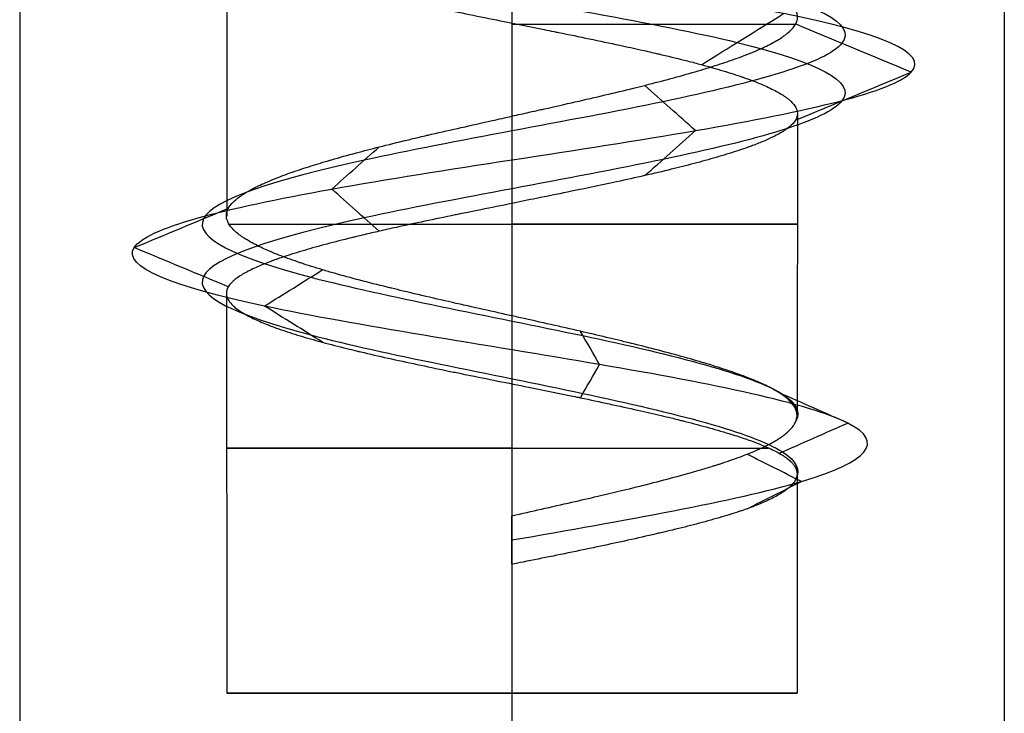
# Model space of a CAD drawing. Header units: millimetres. Extents: x -429 to 422, y -262 to 259.
# Tile 428 of 656: x -134 to -128, y 156 to 160. Entities that reach past the tile are written whole.
import ezdxf

# ---------------------------------------------------------------- set-up
doc = ezdxf.new("R2010")
doc.units = ezdxf.units.MM
doc.layers.add('Default', color=7, linetype='Continuous', true_color=0x000000)

msp = doc.modelspace()

# ---------------------------------------------------------------- linework, layer by layer
at = {"layer": 'Default', "color": 9, "true_color": 0xbebcba}
for p, q in [((-132.866, 160.6108, 776.8222), (-132.866, 158.8822, 776.8222)), ((-131.1274, 160.0601, 775.0836), (-131.1274, 158.2731, 775.0836)), ((-129.3883, 159.5113, 776.8222), (-129.3906, 157.6652, 776.8222)), ((-132.8678, 158.4094, 776.8222), (-132.866, 155.9745, 776.8222)), ((-131.1274, 157.8585, 775.0836), (-131.1274, 155.9745, 775.0836)), ((-129.3888, 157.3092, 776.8222), (-129.3888, 155.9745, 776.8222)), ((-131.1274, 156.9822, 778.7398), (-131.1274, 156.8339, 778.7398)), ((-131.1274, 156.908, 778.5608), (-131.1274, 156.908, 778.9188)), ((-131.1274, 156.7598, 778.5608), (-131.1274, 155.9745, 778.5608)), ((-132.866, 155.9745, 776.8222), (-129.3888, 155.9745, 776.8222)), ((-131.1274, 155.9745, 778.5608), (-131.1274, 155.9745, 775.0836))]:
    msp.add_line(p, q, dxfattribs=at)
at = {"layer": 'Default', "color": 9, "true_color": 0xbebcba, "extrusion": (0, -1, 0)}
for centre, start, end in [((-131.1274, 776.8222, -160.0516), 7.36927, 90), ((-131.1274, 776.8222, -158.8336), 187.18038, 0), ((-131.1274, 776.8222, -158.8336), 0, 90), ((-131.1274, 776.8222, -157.4672), 180, 334.09053), ((-131.1274, 776.8222, -157.4672), 90, 180)]:
    msp.add_arc(centre, 1.7386, start, end, dxfattribs=at)
at = {"layer": 'Default', "color": 9, "true_color": 0xbebcba, "extrusion": (0, 1, 0)}
for start, end in [(270, 0), (0, 90), (90, 270)]:
    msp.add_arc((131.1274, 776.8222, 155.9745), 1.7386, start, end, dxfattribs=at)
at = {"layer": 'Default'}
for points in [[(-134.1274, 195.0648, 776.8222), (-134.1274, 172.5648, 776.8222), (-134.1274, 150.0648, 776.8222)], [(-131.1274, 195.0648, 779.8222), (-131.1274, 172.5648, 779.8222), (-131.1274, 150.0648, 779.8222)], [(-131.1274, 195.0648, 773.8222), (-131.1274, 172.5648, 773.8222), (-131.1274, 150.0648, 773.8222)], [(-128.1274, 195.0648, 776.8222), (-128.1274, 172.5648, 776.8222), (-128.1274, 150.0648, 776.8222)]]:
    msp.add_open_spline(points, degree=2, dxfattribs=at)
at = {"layer": 'Default', "color": 9, "true_color": 0xbebcba}
for points, knots in [([(-131.1274, 161.7204, 779.0631), (-131.8494, 161.6015, 779.0485), (-133.2502, 161.3638, 778.2694), (-133.478, 161.0071, 775.9126), (-131.7013, 160.6505, 774.4222), (-129.5125, 160.2938, 775.0242), (-128.781, 159.9372, 777.124), (-130.0668, 159.5806, 778.8792), (-132.1939, 159.2239, 778.8183), (-133.3252, 158.8673, 777.0722), (-132.5474, 158.5106, 775.1938), (-130.6067, 158.154, 774.7782), (-129.4536, 157.8624, 775.8652), (-129.3689, 157.6898, 776.6985), (-129.3954, 157.6359, 776.9516)], [0, 0, 0, 0, 0.966644, 1.933288, 2.899932, 3.866576, 4.833219, 5.799863, 6.766507, 7.733151, 8.699795, 9.666439, 10.633083, 11.070576, 11.070576, 11.070576, 11.070576]), ([(-131.1274, 161.3683, 779.0631), (-131.8494, 161.2494, 779.0485), (-133.2502, 161.0117, 778.2694), (-133.478, 160.655, 775.9126), (-131.7013, 160.2984, 774.4222), (-129.5125, 159.9418, 775.0242), (-128.781, 159.5851, 777.124), (-130.0668, 159.2285, 778.8792), (-132.1939, 158.8718, 778.8183), (-133.3252, 158.5152, 777.0722), (-132.5474, 158.1586, 775.1938), (-130.6067, 157.8019, 774.7782), (-129.4488, 157.5091, 775.8697), (-129.3678, 157.3353, 776.7102), (-129.3972, 157.2802, 776.9687)], [0, 0, 0, 0, 0.966644, 1.933288, 2.899932, 3.866576, 4.833219, 5.799863, 6.766507, 7.733151, 8.699795, 9.666439, 10.633083, 11.080428, 11.080428, 11.080428, 11.080428]), ([(-132.8502, 160.5629, 776.5883), (-132.8423, 160.55, 776.5221), (-132.8303, 160.5367, 776.4572), (-132.8146, 160.5234, 776.3933), (-132.7999, 160.511, 776.3335), (-132.7819, 160.4986, 776.2746), (-132.7607, 160.4862, 776.217), (-132.7592, 160.4853, 776.2131), (-132.7578, 160.4845, 776.2092), (-132.7563, 160.4836, 776.2052), (-132.734, 160.4709, 776.1464), (-132.7083, 160.4582, 776.0888), (-132.6793, 160.4454, 776.0328), (-132.6706, 160.4416, 776.016), (-132.6616, 160.4378, 775.9994), (-132.6523, 160.4339, 775.9829), (-132.6462, 160.4314, 775.972), (-132.64, 160.4289, 775.9611), (-132.6336, 160.4264, 775.9504), (-132.6285, 160.4243, 775.9417), (-132.6233, 160.4223, 775.9331), (-132.6181, 160.4203, 775.9246), (-132.585, 160.4075, 775.8708), (-132.549, 160.3948, 775.8189), (-132.5103, 160.3821, 775.7691), (-132.4713, 160.3693, 775.7189), (-132.4296, 160.3565, 775.6707), (-132.3854, 160.3437, 775.6248), (-132.3416, 160.331, 775.5792), (-132.2953, 160.3183, 775.5359), (-132.2468, 160.3056, 775.4951), (-132.2272, 160.3005, 775.4786), (-132.2073, 160.2953, 775.4625), (-132.187, 160.2902, 775.4468), (-132.1798, 160.2884, 775.4412), (-132.1726, 160.2865, 775.4358), (-132.1654, 160.2847, 775.4303), (-132.1143, 160.2719, 775.392), (-132.0613, 160.2591, 775.3565), (-132.0067, 160.2463, 775.3239), (-131.9527, 160.2337, 775.2918), (-131.8972, 160.2211, 775.2626), (-131.8404, 160.2085, 775.2364), (-131.7928, 160.198, 775.2146), (-131.7443, 160.1874, 775.1949), (-131.6949, 160.1769, 775.1775), (-131.6702, 160.1716, 775.1688), (-131.6453, 160.1663, 775.1607), (-131.6203, 160.161, 775.1532), (-131.6053, 160.1579, 775.1488), (-131.5903, 160.1547, 775.1445), (-131.5752, 160.1516, 775.1405), (-131.5661, 160.1497, 775.138), (-131.5569, 160.1477, 775.1356), (-131.5477, 160.1458, 775.1334), (-131.5466, 160.1456, 775.1331), (-131.5455, 160.1454, 775.1328), (-131.5445, 160.1451, 775.1325), (-131.4848, 160.1327, 775.1178), (-131.4245, 160.1203, 775.1066), (-131.3638, 160.108, 775.0987), (-131.3011, 160.0952, 775.0906), (-131.238, 160.0824, 775.086), (-131.1748, 160.0697, 775.0849), (-131.1205, 160.0588, 775.0839), (-131.0662, 160.0478, 775.0855), (-131.0119, 160.0369, 775.0895), (-130.9853, 160.0315, 775.0915), (-130.9587, 160.0261, 775.0941), (-130.9322, 160.0207, 775.0973), (-130.9118, 160.0166, 775.0998), (-130.8915, 160.0125, 775.1026), (-130.8712, 160.0084, 775.1057), (-130.8617, 160.0065, 775.1072), (-130.8523, 160.0045, 775.1087), (-130.8429, 160.0026, 775.1103), (-130.7799, 159.9898, 775.1211), (-130.7177, 159.977, 775.1352), (-130.6563, 159.9642, 775.1524), (-130.5934, 159.9511, 775.1701), (-130.5316, 159.938, 775.1911), (-130.471, 159.9249, 775.2155), (-130.4256, 159.9151, 775.2337), (-130.3809, 159.9053, 775.2538), (-130.3372, 159.8954, 775.2757), (-130.3043, 159.888, 775.2921), (-130.272, 159.8806, 775.3096), (-130.2402, 159.8732, 775.3281), (-130.2314, 159.8712, 775.3332), (-130.2226, 159.8691, 775.3384), (-130.2138, 159.8671, 775.3437), (-130.1601, 159.8544, 775.3763), (-130.1083, 159.8418, 775.4117), (-130.0589, 159.8292, 775.4498), (-130.0296, 159.8217, 775.4723), (-130.0011, 159.8142, 775.4958), (-129.9735, 159.8068, 775.5203), (-129.9265, 159.7941, 775.5618), (-129.8821, 159.7815, 775.6061), (-129.8402, 159.7688, 775.6528), (-129.7989, 159.7563, 775.6989), (-129.7601, 159.7438, 775.7474), (-129.7238, 159.7312, 775.798), (-129.7178, 159.7291, 775.8064), (-129.7119, 159.7271, 775.8148), (-129.706, 159.725, 775.8233), (-129.67, 159.7122, 775.8755), (-129.637, 159.6995, 775.9296), (-129.6068, 159.6868, 775.9852), (-129.5764, 159.6739, 776.0412), (-129.5491, 159.6612, 776.0989), (-129.5247, 159.6484, 776.1578), (-129.5007, 159.6357, 776.2162), (-129.4796, 159.623, 776.2758), (-129.4617, 159.6103, 776.3365), (-129.4565, 159.6067, 776.3539), (-129.4516, 159.603, 776.3715), (-129.447, 159.5994, 776.3891), (-129.4432, 159.5964, 776.4035), (-129.4396, 159.5934, 776.418), (-129.4361, 159.5904, 776.4325), (-129.4336, 159.5883, 776.4429), (-129.4313, 159.5861, 776.4534), (-129.429, 159.5839, 776.4639), (-129.4154, 159.5712, 776.5261), (-129.4051, 159.5584, 776.5888), (-129.3983, 159.5457, 776.6518), (-129.3921, 159.5342, 776.7085), (-129.3888, 159.5227, 776.7653), (-129.3883, 159.5113, 776.8222)], [-10.508396, -10.508396, -10.508396, -10.508396, -10.246469, -10.246469, -10.246469, -10.002915, -10.002915, -10.002915, -9.986273, -9.986273, -9.986273, -9.73667, -9.73667, -9.73667, -9.661722, -9.661722, -9.661722, -9.61222, -9.61222, -9.61222, -9.572445, -9.572445, -9.572445, -9.322541, -9.322541, -9.322541, -9.070289, -9.070289, -9.070289, -8.819501, -8.819501, -8.819501, -8.718054, -8.718054, -8.718054, -8.682181, -8.682181, -8.682181, -8.429738, -8.429738, -8.429738, -8.181445, -8.181445, -8.181445, -7.974116, -7.974116, -7.974116, -7.870464, -7.870464, -7.870464, -7.808662, -7.808662, -7.808662, -7.771138, -7.771138, -7.771138, -7.766718, -7.766718, -7.766718, -7.523811, -7.523811, -7.523811, -7.273287, -7.273287, -7.273287, -7.058029, -7.058029, -7.058029, -6.952257, -6.952257, -6.952257, -6.870989, -6.870989, -6.870989, -6.833167, -6.833167, -6.833167, -6.580523, -6.580523, -6.580523, -6.321881, -6.321881, -6.321881, -6.128024, -6.128024, -6.128024, -5.982551, -5.982551, -5.982551, -5.942016, -5.942016, -5.942016, -5.693867, -5.693867, -5.693867, -5.547605, -5.547605, -5.547605, -5.299187, -5.299187, -5.299187, -5.053267, -5.053267, -5.053267, -5.0124, -5.0124, -5.0124, -4.761531, -4.761531, -4.761531, -4.509, -4.509, -4.509, -4.258756, -4.258756, -4.258756, -4.186636, -4.186636, -4.186636, -4.127585, -4.127585, -4.127585, -4.085109, -4.085109, -4.085109, -3.833581, -3.833581, -3.833581, -3.607988, -3.607988, -3.607988, -3.607988]), ([(-131.1274, 159.4924, 778.5608), (-131.092, 159.5009, 778.5587), (-131.0569, 159.5087, 778.5577), (-131.0218, 159.5165, 778.5557), (-131.0008, 159.5212, 778.5545), (-130.9798, 159.5259, 778.5529), (-130.9588, 159.5305, 778.551), (-130.9493, 159.5327, 778.5501), (-130.9398, 159.5348, 778.5491), (-130.9303, 159.5369, 778.5481), (-130.8667, 159.5511, 778.5412), (-130.8037, 159.5653, 778.531), (-130.7417, 159.5795, 778.5174), (-130.6798, 159.5936, 778.5039), (-130.6188, 159.6077, 778.4871), (-130.559, 159.6218, 778.467), (-130.5006, 159.6356, 778.4473), (-130.4433, 159.6493, 778.4245), (-130.3874, 159.6631, 778.3985), (-130.3642, 159.6689, 778.3876), (-130.3412, 159.6746, 778.3762), (-130.3185, 159.6803, 778.3643), (-130.31, 159.6825, 778.3599), (-130.3016, 159.6846, 778.3553), (-130.2932, 159.6867, 778.3507), (-130.2408, 159.7001, 778.322), (-130.19, 159.7135, 778.2903), (-130.1411, 159.7268, 778.2561), (-130.0898, 159.7407, 778.2202), (-130.0406, 159.7547, 778.1815), (-129.9935, 159.7686, 778.1402), (-129.9457, 159.7827, 778.0984), (-129.9002, 159.7969, 778.0539), (-129.857, 159.811, 778.007), (-129.8386, 159.817, 777.987), (-129.8206, 159.8231, 777.9666), (-129.8031, 159.8291, 777.9458), (-129.7948, 159.832, 777.936), (-129.7867, 159.8348, 777.9261), (-129.7786, 159.8377, 777.9161), (-129.771, 159.8404, 777.9066), (-129.7635, 159.843, 777.8971), (-129.7561, 159.8457, 777.8875), (-129.7173, 159.8598, 777.8374), (-129.6812, 159.8738, 777.7853), (-129.648, 159.8878, 777.7317), (-129.6144, 159.902, 777.6775), (-129.5838, 159.9161, 777.6217), (-129.5562, 159.9302, 777.5645), (-129.529, 159.9442, 777.5079), (-129.5048, 159.9581, 777.45), (-129.4837, 159.9721, 777.3909), (-129.4774, 159.9763, 777.3732), (-129.4714, 159.9805, 777.3554), (-129.4657, 159.9847, 777.3374), (-129.4616, 159.9876, 777.3249), (-129.4578, 159.9906, 777.3122), (-129.454, 159.9935, 777.2996), (-129.4513, 159.9957, 777.2902), (-129.4486, 159.9979, 777.2809), (-129.446, 160, 777.2715), (-129.4292, 160.0142, 777.2104), (-129.4158, 160.0283, 777.1485), (-129.4061, 160.0424, 777.0862), (-129.4034, 160.0465, 777.0683), (-129.4009, 160.0505, 777.0504), (-129.3987, 160.0546, 777.0324), (-129.3914, 160.0683, 776.9716), (-129.3875, 160.0819, 776.9103), (-129.387, 160.0956, 776.8489), (-129.3866, 160.1095, 776.7867), (-129.3895, 160.1234, 776.7244), (-129.3958, 160.1373, 776.6623), (-129.3973, 160.1406, 776.6475), (-129.399, 160.1439, 776.6328), (-129.4009, 160.1472, 776.6181), (-129.4022, 160.1495, 776.6075), (-129.4037, 160.1519, 776.597), (-129.4052, 160.1543, 776.5864), (-129.4142, 160.1682, 776.5244), (-129.4265, 160.1821, 776.463), (-129.442, 160.196, 776.4024), (-129.4577, 160.2101, 776.3407), (-129.4766, 160.2242, 776.2799), (-129.4986, 160.2383, 776.2202), (-129.5207, 160.2524, 776.1605), (-129.5459, 160.2666, 776.1019), (-129.5741, 160.2807, 776.0447), (-129.5875, 160.2875, 776.0175), (-129.6017, 160.2942, 775.9906), (-129.6165, 160.301, 775.9641), (-129.6223, 160.3036, 775.9536), (-129.6283, 160.3063, 775.9432), (-129.6343, 160.309, 775.9328), (-129.6666, 160.3232, 775.8777), (-129.7016, 160.3373, 775.8245), (-129.7394, 160.3515, 775.7736), (-129.7767, 160.3655, 775.7233), (-129.8166, 160.3794, 775.6751), (-129.8592, 160.3934, 775.6294), (-129.895, 160.4052, 775.5908), (-129.9328, 160.417, 775.5539), (-129.9723, 160.4288, 775.5189), (-129.9978, 160.4364, 775.4964), (-130.024, 160.444, 775.4746), (-130.0509, 160.4516, 775.4536), (-130.0586, 160.4538, 775.4477), (-130.0662, 160.4559, 775.4418), (-130.074, 160.4581, 775.436), (-130.1229, 160.4718, 775.3993), (-130.1739, 160.4854, 775.3653), (-130.2264, 160.4991, 775.3342), (-130.2802, 160.513, 775.3023), (-130.3357, 160.5269, 775.2733), (-130.3927, 160.5408, 775.2473), (-130.4506, 160.555, 775.2208), (-130.5099, 160.5692, 775.1975), (-130.5705, 160.5833, 775.1772), (-130.6085, 160.5922, 775.1645), (-130.647, 160.6012, 775.153), (-130.6856, 160.6108, 775.1407)], [-6.653449, -6.653449, -6.653449, -6.653449, -6.513058, -6.513058, -6.513058, -6.429349, -6.429349, -6.429349, -6.391313, -6.391313, -6.391313, -6.137733, -6.137733, -6.137733, -5.886174, -5.886174, -5.886174, -5.640958, -5.640958, -5.640958, -5.538896, -5.538896, -5.538896, -5.500902, -5.500902, -5.500902, -5.263064, -5.263064, -5.263064, -5.014072, -5.014072, -5.014072, -4.761019, -4.761019, -4.761019, -4.652772, -4.652772, -4.652772, -4.601784, -4.601784, -4.601784, -4.5536, -4.5536, -4.5536, -4.301916, -4.301916, -4.301916, -4.048844, -4.048844, -4.048844, -3.79923, -3.79923, -3.79923, -3.724416, -3.724416, -3.724416, -3.671869, -3.671869, -3.671869, -3.633196, -3.633196, -3.633196, -3.381521, -3.381521, -3.381521, -3.309576, -3.309576, -3.309576, -3.065413, -3.065413, -3.065413, -2.817494, -2.817494, -2.817494, -2.758607, -2.758607, -2.758607, -2.716171, -2.716171, -2.716171, -2.467194, -2.467194, -2.467194, -2.214079, -2.214079, -2.214079, -1.960596, -1.960596, -1.960596, -1.839775, -1.839775, -1.839775, -1.792091, -1.792091, -1.792091, -1.538864, -1.538864, -1.538864, -1.290075, -1.290075, -1.290075, -1.080262, -1.080262, -1.080262, -0.944641, -0.944641, -0.944641, -0.906214, -0.906214, -0.906214, -0.662832, -0.662832, -0.662832, -0.413887, -0.413887, -0.413887, -0.160345, -0.160345, -0.160345, 0, 0, 0, 0]), ([(-129.3906, 157.6652, 776.8222), (-129.3906, 157.6659, 776.8189), (-129.3906, 157.6667, 776.8156), (-129.3906, 157.6674, 776.8124), (-129.3906, 157.6698, 776.8014), (-129.3906, 157.6723, 776.7904), (-129.3908, 157.6747, 776.7795), (-129.391, 157.6769, 776.7697), (-129.3913, 157.6791, 776.7599), (-129.3916, 157.6813, 776.7501), (-129.3937, 157.6955, 776.6863), (-129.3993, 157.7097, 776.6228), (-129.4083, 157.7239, 776.5599), (-129.4171, 157.7378, 776.498), (-129.4293, 157.7518, 776.4367), (-129.4449, 157.7658, 776.3763), (-129.4598, 157.7791, 776.3185), (-129.4778, 157.7925, 776.2616), (-129.499, 157.8059, 776.2057), (-129.5078, 157.8114, 776.1827), (-129.517, 157.8169, 776.1599), (-129.5268, 157.8224, 776.1373), (-129.531, 157.8248, 776.1275), (-129.5354, 157.8272, 776.1177), (-129.5399, 157.8296, 776.108), (-129.5439, 157.8318, 776.0991), (-129.548, 157.8339, 776.0903), (-129.5522, 157.8361, 776.0816), (-129.5783, 157.8496, 776.027), (-129.6073, 157.8631, 775.974), (-129.639, 157.8766, 775.9227), (-129.6721, 157.8906, 775.8691), (-129.7081, 157.9046, 775.8174), (-129.7468, 157.9187, 775.7676), (-129.7858, 157.9328, 775.7174), (-129.8276, 157.947, 775.6692), (-129.8719, 157.9612, 775.6232), (-129.8866, 157.9659, 775.608), (-129.9015, 157.9706, 775.593), (-129.9167, 157.9753, 775.5783), (-129.926, 157.9782, 775.5693), (-129.9353, 157.981, 775.5604), (-129.9448, 157.9839, 775.5516), (-129.9524, 157.9862, 775.5446), (-129.96, 157.9885, 775.5377), (-129.9676, 157.9908, 775.5308), (-130.0149, 158.0049, 775.4884), (-130.0643, 158.019, 775.4485), (-130.1155, 158.033, 775.4115), (-130.167, 158.0472, 775.3742), (-130.2204, 158.0613, 775.3396), (-130.2754, 158.0754, 775.3081), (-130.3297, 158.0894, 775.277), (-130.3856, 158.1034, 775.2488), (-130.4429, 158.1173, 775.2237), (-130.4666, 158.1231, 775.2133), (-130.4906, 158.1289, 775.2035), (-130.5147, 158.1347, 775.1942), (-130.5272, 158.1377, 775.1894), (-130.5398, 158.1407, 775.1848), (-130.5524, 158.1437, 775.1803), (-130.6043, 158.156, 775.1618), (-130.6571, 158.1684, 775.1459), (-130.7105, 158.1807, 775.1328), (-130.7696, 158.1943, 775.1183), (-130.8295, 158.2079, 775.1072), (-130.8899, 158.2215, 775.0993), (-130.9515, 158.2354, 775.0913), (-131.0137, 158.2493, 775.0867), (-131.0761, 158.2632, 775.0854), (-131.1034, 158.2693, 775.0849), (-131.1308, 158.2754, 775.085), (-131.1582, 158.2815, 775.0857), (-131.1735, 158.2849, 775.0861), (-131.1887, 158.2883, 775.0867), (-131.204, 158.2917, 775.0875), (-131.2139, 158.2939, 775.088), (-131.2237, 158.2961, 775.0886), (-131.2335, 158.2983, 775.0893), (-131.2963, 158.3123, 775.0936), (-131.3587, 158.3262, 775.1012), (-131.4205, 158.3402, 775.112), (-131.4832, 158.3543, 775.1229), (-131.5454, 158.3685, 775.1372), (-131.6066, 158.3826, 775.1546), (-131.6688, 158.397, 775.1723), (-131.7301, 158.4114, 775.1933), (-131.7901, 158.4258, 775.2176), (-131.8141, 158.4316, 775.2273), (-131.8379, 158.4374, 775.2375), (-131.8615, 158.4431, 775.2483), (-131.8703, 158.4453, 775.2523), (-131.8791, 158.4474, 775.2564), (-131.8878, 158.4496, 775.2606), (-131.9454, 158.4638, 775.288), (-132.0013, 158.478, 775.3184), (-132.0552, 158.4922, 775.3518), (-132.1085, 158.5062, 775.3848), (-132.1599, 158.5202, 775.4207), (-132.209, 158.5342, 775.4594), (-132.2339, 158.5413, 775.4789), (-132.2581, 158.5484, 775.4992), (-132.2818, 158.5554, 775.5202), (-132.3285, 158.5694, 775.5616), (-132.3728, 158.5834, 775.6058), (-132.4147, 158.5974, 775.6526), (-132.4214, 158.5997, 775.6601), (-132.428, 158.6019, 775.6676), (-132.4346, 158.6042, 775.6752), (-132.475, 158.618, 775.722), (-132.5127, 158.6317, 775.7709), (-132.5479, 158.6455, 775.8216), (-132.5838, 158.6595, 775.8735), (-132.6169, 158.6736, 775.9274), (-132.6472, 158.6876, 775.9829), (-132.6777, 158.7018, 776.0388), (-132.7053, 158.716, 776.0964), (-132.7298, 158.7302, 776.1554), (-132.7381, 158.735, 776.1754), (-132.7461, 158.7398, 776.1955), (-132.7537, 158.7446, 776.2158), (-132.7605, 158.7489, 776.234), (-132.767, 158.7532, 776.2523), (-132.7733, 158.7575, 776.2707), (-132.7765, 158.7598, 776.2802), (-132.7796, 158.762, 776.2897), (-132.7826, 158.7642, 776.2991), (-132.8022, 158.7784, 776.3601), (-132.8184, 158.7926, 776.4218), (-132.8314, 158.8068, 776.4842), (-132.8443, 158.8209, 776.5463), (-132.8538, 158.835, 776.609), (-132.8599, 158.8492, 776.672), (-132.8657, 158.8626, 776.7321), (-132.8684, 158.8761, 776.7924), (-132.8678, 158.8896, 776.8528), (-132.8676, 158.8938, 776.8716), (-132.8671, 158.8981, 776.8905), (-132.8663, 158.9023, 776.9093), (-132.8657, 158.9049, 776.921), (-132.8651, 158.9075, 776.9327), (-132.8643, 158.9101, 776.9443), (-132.8637, 158.9124, 776.9544), (-132.8629, 158.9146, 776.9644), (-132.8621, 158.9169, 776.9745), (-132.8604, 158.9213, 776.9942), (-132.8584, 158.9258, 777.014), (-132.856, 158.9302, 777.0336), (-132.8487, 158.9437, 777.0934), (-132.838, 158.9571, 777.1526), (-132.8242, 158.9706, 777.2111), (-132.8098, 158.9846, 777.2722), (-132.792, 158.9986, 777.3325), (-132.7709, 159.0126, 777.3918), (-132.7526, 159.0248, 777.4432), (-132.7319, 159.037, 777.4939), (-132.7088, 159.0492, 777.5437), (-132.7007, 159.0535, 777.5612), (-132.6922, 159.0578, 777.5786), (-132.6835, 159.0621, 777.5959), (-132.6769, 159.0654, 777.6092), (-132.67, 159.0687, 777.6224), (-132.663, 159.072, 777.6355), (-132.6332, 159.086, 777.6912), (-132.6006, 159.1, 777.7453), (-132.5653, 159.114, 777.7974), (-132.5295, 159.1282, 777.8503), (-132.4911, 159.1424, 777.9012), (-132.45, 159.1565, 777.9499), (-132.4143, 159.1689, 777.9924), (-132.3766, 159.1812, 778.0332), (-132.337, 159.1936, 778.0722), (-132.3186, 159.1994, 778.0904), (-132.2997, 159.2052, 778.1082), (-132.2805, 159.211, 778.1256), (-132.2698, 159.2142, 778.1353), (-132.2589, 159.2174, 778.1448), (-132.2479, 159.2206, 778.1542), (-132.2414, 159.2226, 778.1599), (-132.2348, 159.2245, 778.1654), (-132.2281, 159.2264, 778.171), (-132.1793, 159.2406, 778.2116), (-132.1285, 159.2547, 778.2494), (-132.0758, 159.2689, 778.2841), (-132.0308, 159.2809, 778.3137), (-131.9845, 159.293, 778.3411), (-131.9368, 159.305, 778.366), (-131.882, 159.3189, 778.3948), (-131.8255, 159.3327, 778.4204), (-131.7675, 159.3466, 778.4428), (-131.7422, 159.3527, 778.4526), (-131.7165, 159.3588, 778.4618), (-131.6907, 159.3648, 778.4704), (-131.6754, 159.3684, 778.4755), (-131.66, 159.372, 778.4804), (-131.6445, 159.3756, 778.485), (-131.6357, 159.3777, 778.4877), (-131.6268, 159.3798, 778.4903), (-131.6179, 159.3818, 778.4928), (-131.5584, 159.3956, 778.5097), (-131.4981, 159.4094, 778.5235), (-131.4372, 159.4231, 778.5341), (-131.3746, 159.4373, 778.5449), (-131.3115, 159.4514, 778.5525), (-131.2481, 159.4655, 778.5567), (-131.2079, 159.4744, 778.5594), (-131.1677, 159.4834, 778.5608), (-131.1274, 159.4924, 778.5608)], [-10.867612, -10.867612, -10.867612, -10.867612, -10.854563, -10.854563, -10.854563, -10.810943, -10.810943, -10.810943, -10.771966, -10.771966, -10.771966, -10.518636, -10.518636, -10.518636, -10.270052, -10.270052, -10.270052, -10.032419, -10.032419, -10.032419, -9.934567, -9.934567, -9.934567, -9.891961, -9.891961, -9.891961, -9.853313, -9.853313, -9.853313, -9.612992, -9.612992, -9.612992, -9.362447, -9.362447, -9.362447, -9.108873, -9.108873, -9.108873, -9.024684, -9.024684, -9.024684, -8.973412, -8.973412, -8.973412, -8.932435, -8.932435, -8.932435, -8.68029, -8.68029, -8.68029, -8.427642, -8.427642, -8.427642, -8.178689, -8.178689, -8.178689, -8.075674, -8.075674, -8.075674, -8.022483, -8.022483, -8.022483, -7.803327, -7.803327, -7.803327, -7.56112, -7.56112, -7.56112, -7.313208, -7.313208, -7.313208, -7.204394, -7.204394, -7.204394, -7.143578, -7.143578, -7.143578, -7.104376, -7.104376, -7.104376, -6.854513, -6.854513, -6.854513, -6.601123, -6.601123, -6.601123, -6.343684, -6.343684, -6.343684, -6.240578, -6.240578, -6.240578, -6.2021, -6.2021, -6.2021, -5.949082, -5.949082, -5.949082, -5.69988, -5.69988, -5.69988, -5.574155, -5.574155, -5.574155, -5.325042, -5.325042, -5.325042, -5.285135, -5.285135, -5.285135, -5.039451, -5.039451, -5.039451, -4.788131, -4.788131, -4.788131, -4.534276, -4.534276, -4.534276, -4.448203, -4.448203, -4.448203, -4.37086, -4.37086, -4.37086, -4.331223, -4.331223, -4.331223, -4.077328, -4.077328, -4.077328, -3.825211, -3.825211, -3.825211, -3.584981, -3.584981, -3.584981, -3.509952, -3.509952, -3.509952, -3.463493, -3.463493, -3.463493, -3.423385, -3.423385, -3.423385, -3.34452, -3.34452, -3.34452, -3.105142, -3.105142, -3.105142, -2.855123, -2.855123, -2.855123, -2.637451, -2.637451, -2.637451, -2.560563, -2.560563, -2.560563, -2.501388, -2.501388, -2.501388, -2.250463, -2.250463, -2.250463, -1.996831, -1.996831, -1.996831, -1.775916, -1.775916, -1.775916, -1.672789, -1.672789, -1.672789, -1.61532, -1.61532, -1.61532, -1.580856, -1.580856, -1.580856, -1.32898, -1.32898, -1.32898, -1.11493, -1.11493, -1.11493, -0.86815, -0.86815, -0.86815, -0.759828, -0.759828, -0.759828, -0.695598, -0.695598, -0.695598, -0.6589, -0.6589, -0.6589, -0.412887, -0.412887, -0.412887, -0.160163, -0.160163, -0.160163, 0, 0, 0, 0]), ([(-129.3883, 159.5113, 776.8222), (-129.3882, 159.5099, 776.8291), (-129.3882, 159.5085, 776.8361), (-129.3882, 159.5071, 776.843), (-129.3884, 159.495, 776.9031), (-129.3918, 159.4828, 776.9631), (-129.3986, 159.4707, 777.0229), (-129.399, 159.4699, 777.0265), (-129.3995, 159.4692, 777.0302), (-129.3999, 159.4685, 777.0339), (-129.4025, 159.4641, 777.0551), (-129.4055, 159.4598, 777.0763), (-129.4089, 159.4555, 777.0975), (-129.4112, 159.4525, 777.1118), (-129.4137, 159.4496, 777.126), (-129.4164, 159.4467, 777.1401), (-129.4279, 159.4342, 777.2009), (-129.4428, 159.4217, 777.2608), (-129.4609, 159.4093, 777.3198), (-129.4795, 159.3965, 777.3804), (-129.5014, 159.3837, 777.44), (-129.5266, 159.3709, 777.4983), (-129.5463, 159.3609, 777.544), (-129.568, 159.3509, 777.589), (-129.5915, 159.3409, 777.633), (-129.6132, 159.3316, 777.6737), (-129.6366, 159.3223, 777.7137), (-129.6615, 159.313, 777.7527), (-129.6662, 159.3112, 777.7601), (-129.6709, 159.3095, 777.7674), (-129.6757, 159.3077, 777.7747), (-129.7109, 159.2949, 777.8282), (-129.7487, 159.2821, 777.8797), (-129.7891, 159.2693, 777.929), (-129.829, 159.2567, 777.9777), (-129.8714, 159.244, 778.0243), (-129.9161, 159.2314, 778.0685), (-129.9598, 159.2191, 778.1117), (-130.0057, 159.2067, 778.1527), (-130.0537, 159.1943, 778.1911), (-130.0756, 159.1887, 778.2087), (-130.0979, 159.183, 778.2257), (-130.1207, 159.1773, 778.2421), (-130.1326, 159.1744, 778.2508), (-130.1446, 159.1714, 778.2592), (-130.1568, 159.1684, 778.2675), (-130.2092, 159.1556, 778.3034), (-130.2636, 159.1428, 778.3362), (-130.3196, 159.13, 778.3656), (-130.3747, 159.1174, 778.3946), (-130.4315, 159.1048, 778.4204), (-130.4897, 159.0922, 778.4429), (-130.5401, 159.0813, 778.4624), (-130.5916, 159.0703, 778.4795), (-130.6439, 159.0594, 778.4941), (-130.6675, 159.0544, 778.5008), (-130.6913, 159.0495, 778.5069), (-130.7152, 159.0445, 778.5125), (-130.7285, 159.0418, 778.5156), (-130.7417, 159.039, 778.5186), (-130.755, 159.0363, 778.5214), (-130.7665, 159.0339, 778.5238), (-130.7779, 159.0316, 778.5261), (-130.7893, 159.0292, 778.5283), (-130.8519, 159.0164, 778.5402), (-130.915, 159.0036, 778.5487), (-130.9783, 158.9909, 778.5539), (-131.028, 158.9809, 778.5579), (-131.0777, 158.9709, 778.56), (-131.1274, 158.96, 778.5608)], [-3.607988, -3.607988, -3.607988, -3.607988, -3.580515, -3.580515, -3.580515, -3.34239, -3.34239, -3.34239, -3.327793, -3.327793, -3.327793, -3.242884, -3.242884, -3.242884, -3.185739, -3.185739, -3.185739, -2.941105, -2.941105, -2.941105, -2.689766, -2.689766, -2.689766, -2.492295, -2.492295, -2.492295, -2.309114, -2.309114, -2.309114, -2.27455, -2.27455, -2.27455, -2.021652, -2.021652, -2.021652, -1.772462, -1.772462, -1.772462, -1.528881, -1.528881, -1.528881, -1.417679, -1.417679, -1.417679, -1.359476, -1.359476, -1.359476, -1.108217, -1.108217, -1.108217, -0.861322, -0.861322, -0.861322, -0.646588, -0.646588, -0.646588, -0.549273, -0.549273, -0.549273, -0.495431, -0.495431, -0.495431, -0.44925, -0.44925, -0.44925, -0.197292, -0.197292, -0.197292, 0, 0, 0, 0]), ([(-131.1274, 158.96, 778.5608), (-131.1905, 158.9473, 778.5608), (-131.2536, 158.9346, 778.5575), (-131.3164, 158.9219, 778.5509), (-131.3435, 158.9165, 778.548), (-131.3705, 158.911, 778.5446), (-131.3975, 158.9055, 778.5405), (-131.4131, 158.9024, 778.5381), (-131.4287, 158.8992, 778.5356), (-131.4443, 158.896, 778.5328), (-131.4544, 158.8939, 778.531), (-131.4646, 158.8919, 778.5291), (-131.4747, 158.8898, 778.5271), (-131.5371, 158.877, 778.5149), (-131.5986, 158.8643, 778.4994), (-131.659, 158.8515, 778.4806), (-131.7177, 158.8391, 778.4623), (-131.7753, 158.8267, 778.441), (-131.8315, 158.8144, 778.4165), (-131.8672, 158.8065, 778.4009), (-131.9023, 158.7986, 778.3841), (-131.9368, 158.7908, 778.366), (-131.9677, 158.7837, 778.3498), (-131.998, 158.7767, 778.3326), (-132.0279, 158.7696, 778.3145), (-132.0457, 158.7654, 778.3036), (-132.0634, 158.7611, 778.2923), (-132.0808, 158.7569, 778.2807), (-132.0894, 158.7548, 778.2751), (-132.0979, 158.7528, 778.2693), (-132.1063, 158.7507, 778.2635), (-132.1581, 158.738, 778.2277), (-132.2077, 158.7253, 778.1891), (-132.2552, 158.7126, 778.148), (-132.3031, 158.6998, 778.1063), (-132.3488, 158.687, 778.0621), (-132.3921, 158.6742, 778.0154), (-132.4352, 158.6615, 777.969), (-132.4759, 158.6488, 777.9203), (-132.514, 158.636, 777.8694), (-132.5276, 158.6315, 777.8512), (-132.5409, 158.6269, 777.8328), (-132.5538, 158.6223, 777.8141), (-132.5599, 158.6202, 777.8054), (-132.5658, 158.6181, 777.7967), (-132.5717, 158.616, 777.7879), (-132.5774, 158.6139, 777.7793), (-132.583, 158.6118, 777.7708), (-132.5885, 158.6098, 777.7622), (-132.624, 158.5966, 777.707), (-132.6564, 158.5835, 777.6501), (-132.6856, 158.5704, 777.5917), (-132.7137, 158.5578, 777.5356), (-132.7388, 158.5452, 777.4781), (-132.7608, 158.5326, 777.4195), (-132.7823, 158.5203, 777.3622), (-132.8007, 158.508, 777.3038), (-132.816, 158.4956, 777.2446), (-132.8216, 158.4911, 777.2227), (-132.8268, 158.4866, 777.2008), (-132.8315, 158.482, 777.1788), (-132.8337, 158.48, 777.1688), (-132.8357, 158.4779, 777.1588), (-132.8377, 158.4758, 777.1488), (-132.8452, 158.468, 777.1105), (-132.8513, 158.4601, 777.0721), (-132.856, 158.4523, 777.0336), (-132.8635, 158.4397, 776.9721), (-132.8674, 158.4272, 776.9103), (-132.8678, 158.4147, 776.8485), (-132.8679, 158.413, 776.8397), (-132.8679, 158.4112, 776.831), (-132.8678, 158.4094, 776.8222)], [-14.42466, -14.42466, -14.42466, -14.42466, -14.174579, -14.174579, -14.174579, -14.066687, -14.066687, -14.066687, -14.004079, -14.004079, -14.004079, -13.963218, -13.963218, -13.963218, -13.71209, -13.71209, -13.71209, -13.46884, -13.46884, -13.46884, -13.314604, -13.314604, -13.314604, -13.176426, -13.176426, -13.176426, -13.093526, -13.093526, -13.093526, -13.052825, -13.052825, -13.052825, -12.803889, -12.803889, -12.803889, -12.552012, -12.552012, -12.552012, -12.300759, -12.300759, -12.300759, -12.210779, -12.210779, -12.210779, -12.168887, -12.168887, -12.168887, -12.128305, -12.128305, -12.128305, -11.869103, -11.869103, -11.869103, -11.620846, -11.620846, -11.620846, -11.378495, -11.378495, -11.378495, -11.289271, -11.289271, -11.289271, -11.248801, -11.248801, -11.248801, -11.094821, -11.094821, -11.094821, -10.849601, -10.849601, -10.849601, -10.814871, -10.814871, -10.814871, -10.814871]), ([(-132.8678, 158.4094, 776.8222), (-132.8674, 158.3984, 776.7677), (-132.8643, 158.3874, 776.7131), (-132.8586, 158.3763, 776.6587), (-132.8529, 158.3654, 776.6047), (-132.8447, 158.3545, 776.551), (-132.8341, 158.3435, 776.4975), (-132.8322, 158.3416, 776.4881), (-132.8303, 158.3397, 776.4787), (-132.8282, 158.3377, 776.4694), (-132.826, 158.3356, 776.4591), (-132.8237, 158.3335, 776.4488), (-132.8213, 158.3314, 776.4386), (-132.8067, 158.3186, 776.3765), (-132.7889, 158.3058, 776.3153), (-132.7679, 158.293, 776.2552), (-132.7469, 158.2802, 776.1951), (-132.7228, 158.2674, 776.1361), (-132.6957, 158.2547, 776.0784), (-132.6708, 158.2429, 776.0256), (-132.6433, 158.2312, 775.9739), (-132.6134, 158.2195, 775.9237), (-132.602, 158.215, 775.9046), (-132.5903, 158.2105, 775.8857), (-132.5782, 158.2061, 775.867), (-132.5712, 158.2035, 775.8562), (-132.5641, 158.2009, 775.8454), (-132.5568, 158.1983, 775.8347), (-132.5513, 158.1963, 775.8266), (-132.5458, 158.1943, 775.8186), (-132.5402, 158.1924, 775.8106), (-132.5026, 158.1792, 775.7572), (-132.4622, 158.1661, 775.7061), (-132.4191, 158.153, 775.6576), (-132.3783, 158.1406, 775.6116), (-132.3351, 158.1283, 775.5681), (-132.2895, 158.1159, 775.5271), (-132.2869, 158.1152, 775.5248), (-132.2844, 158.1145, 775.5225), (-132.2818, 158.1138, 775.5202), (-132.2346, 158.101, 775.4783), (-132.185, 158.0883, 775.4393), (-132.1332, 158.0755, 775.4031), (-132.1145, 158.0709, 775.3901), (-132.0955, 158.0663, 775.3774), (-132.0763, 158.0617, 775.365), (-132.0672, 158.0595, 775.3592), (-132.058, 158.0573, 775.3535), (-132.0488, 158.0551, 775.3478), (-131.995, 158.0424, 775.3149), (-131.9395, 158.0297, 775.2849), (-131.8825, 158.017, 775.258), (-131.8249, 158.0042, 775.2309), (-131.7659, 157.9914, 775.2068), (-131.7057, 157.9786, 775.1859), (-131.646, 157.9659, 775.1651), (-131.5851, 157.9531, 775.1475), (-131.5234, 157.9404, 775.133), (-131.4975, 157.9351, 775.127), (-131.4715, 157.9297, 775.1215), (-131.4454, 157.9244, 775.1165), (-131.4315, 157.9216, 775.1139), (-131.4175, 157.9187, 775.1114), (-131.4034, 157.9159, 775.1091), (-131.3405, 157.903, 775.0987), (-131.2771, 157.8903, 775.0917), (-131.2137, 157.8775, 775.088), (-131.1511, 157.8649, 775.0844), (-131.0885, 157.8523, 775.0841), (-131.0261, 157.8397, 775.0872), (-130.9729, 157.829, 775.0898), (-130.9199, 157.8183, 775.0948), (-130.8672, 157.8075, 775.1024), (-130.8409, 157.8022, 775.1062), (-130.8147, 157.7968, 775.1106), (-130.7885, 157.7914, 775.1157), (-130.7742, 157.7885, 775.1185), (-130.7598, 157.7855, 775.1214), (-130.7455, 157.7825, 775.1246), (-130.7362, 157.7806, 775.1267), (-130.727, 157.7787, 775.1288), (-130.7177, 157.7768, 775.131), (-130.7153, 157.7763, 775.1316), (-130.7129, 157.7758, 775.1322), (-130.7105, 157.7753, 775.1328), (-130.6507, 157.7628, 775.1475), (-130.592, 157.7504, 775.1655), (-130.5344, 157.738, 775.1868), (-130.4751, 157.7252, 775.2087), (-130.4171, 157.7125, 775.234), (-130.3605, 157.6997, 775.2624), (-130.312, 157.6887, 775.2867), (-130.2646, 157.6778, 775.3134), (-130.2184, 157.6668, 775.3422), (-130.1982, 157.6621, 775.3548), (-130.1782, 157.6573, 775.3679), (-130.1584, 157.6525, 775.3813), (-130.1443, 157.649, 775.3909), (-130.1303, 157.6456, 775.4007), (-130.1165, 157.6421, 775.4108), (-130.1081, 157.6401, 775.4168), (-130.0997, 157.638, 775.423), (-130.0914, 157.6359, 775.4292), (-130.0403, 157.6231, 775.4675), (-129.9914, 157.6103, 775.5084), (-129.9447, 157.5975, 775.5518), (-129.8958, 157.5841, 775.5971), (-129.8495, 157.5707, 775.6451), (-129.8059, 157.5574, 775.6955), (-129.7732, 157.5473, 775.7333), (-129.7421, 157.5373, 775.7725), (-129.7127, 157.5272, 775.8129), (-129.6996, 157.5228, 775.8309), (-129.6869, 157.5183, 775.8491), (-129.6745, 157.5138, 775.8676), (-129.6671, 157.5111, 775.8786), (-129.6599, 157.5085, 775.8896), (-129.6528, 157.5058, 775.9008), (-129.6462, 157.5034, 775.911), (-129.6398, 157.5009, 775.9213), (-129.6335, 157.4985, 775.9317), (-129.6009, 157.4858, 775.9852), (-129.5713, 157.4732, 776.0403), (-129.545, 157.4606, 776.0968), (-129.5283, 157.4527, 776.1326), (-129.513, 157.4447, 776.1689), (-129.499, 157.4368, 776.2057), (-129.4768, 157.4241, 776.2643), (-129.458, 157.4114, 776.3242), (-129.4426, 157.3987, 776.3851), (-129.4351, 157.3924, 776.4151), (-129.4283, 157.3862, 776.4454), (-129.4224, 157.3799, 776.4758), (-129.4176, 157.3748, 776.5008), (-129.4133, 157.3696, 776.5259), (-129.4095, 157.3645, 776.5512), (-129.4082, 157.3626, 776.5604), (-129.4069, 157.3607, 776.5696), (-129.4057, 157.3588, 776.5788), (-129.3974, 157.3461, 776.6416), (-129.3926, 157.3333, 776.7047), (-129.3911, 157.3206, 776.768), (-129.3896, 157.3078, 776.8317), (-129.3915, 157.295, 776.8954), (-129.3967, 157.2822, 776.959), (-129.4018, 157.2695, 777.0219), (-129.4103, 157.2568, 777.0846), (-129.422, 157.2441, 777.1468), (-129.426, 157.2397, 777.1683), (-129.4304, 157.2353, 777.1897), (-129.4352, 157.2309, 777.211), (-129.4376, 157.2288, 777.2214), (-129.44, 157.2267, 777.2318), (-129.4425, 157.2245, 777.2422), (-129.4448, 157.2226, 777.2515), (-129.4471, 157.2207, 777.2608), (-129.4496, 157.2187, 777.2701), (-129.4656, 157.2059, 777.3317), (-129.4849, 157.1932, 777.3923), (-129.5073, 157.1804, 777.4516), (-129.5294, 157.1679, 777.51), (-129.5545, 157.1553, 777.567), (-129.5827, 157.1427, 777.6225), (-129.6099, 157.1306, 777.6761), (-129.6399, 157.1185, 777.7282), (-129.6727, 157.1063, 777.7785), (-129.68, 157.1036, 777.7896), (-129.6873, 157.1009, 777.8006), (-129.6948, 157.0983, 777.8115), (-129.7041, 157.0949, 777.8249), (-129.7136, 157.0916, 777.8383), (-129.7234, 157.0883, 777.8515), (-129.7304, 157.0859, 777.8611), (-129.7375, 157.0835, 777.8706), (-129.7448, 157.0811, 777.88), (-129.7824, 157.0686, 777.9289), (-129.8227, 157.0561, 777.9755), (-129.8654, 157.0437, 778.0197), (-129.9093, 157.0309, 778.0652), (-129.9557, 157.0181, 778.1082), (-130.0044, 157.0053, 778.1486), (-130.0505, 156.9932, 778.187), (-130.0987, 156.9811, 778.223), (-130.1488, 156.9689, 778.2567), (-130.1689, 156.9641, 778.2701), (-130.1892, 156.9592, 778.2832), (-130.2099, 156.9543, 778.2959), (-130.2206, 156.9518, 778.3025), (-130.2313, 156.9493, 778.309), (-130.2422, 156.9467, 778.3153), (-130.2518, 156.9445, 778.321), (-130.2615, 156.9422, 778.3266), (-130.2713, 156.94, 778.332), (-130.3268, 156.9272, 778.3632), (-130.384, 156.9144, 778.3915), (-130.4424, 156.9016, 778.4167), (-130.4964, 156.8898, 778.4399), (-130.5515, 156.8779, 778.4606), (-130.6075, 156.8661, 778.4784), (-130.6235, 156.8627, 778.4836), (-130.6396, 156.8594, 778.4884), (-130.6558, 156.856, 778.4931), (-130.6681, 156.8534, 778.4967), (-130.6805, 156.8508, 778.5001), (-130.6929, 156.8482, 778.5034), (-130.7538, 156.8356, 778.5195), (-130.8154, 156.8229, 778.5324), (-130.8775, 156.8103, 778.5418), (-130.9377, 156.798, 778.5509), (-130.9983, 156.7858, 778.5569), (-131.0591, 156.7735, 778.5594), (-131.0819, 156.7689, 778.5604), (-131.1046, 156.7643, 778.5608), (-131.1274, 156.7598, 778.5608)], [-10.814871, -10.814871, -10.814871, -10.814871, -10.598447, -10.598447, -10.598447, -10.383094, -10.383094, -10.383094, -10.345164, -10.345164, -10.345164, -10.303556, -10.303556, -10.303556, -10.051243, -10.051243, -10.051243, -9.798907, -9.798907, -9.798907, -9.567357, -9.567357, -9.567357, -9.479357, -9.479357, -9.479357, -9.428124, -9.428124, -9.428124, -9.389567, -9.389567, -9.389567, -9.131637, -9.131637, -9.131637, -8.888578, -8.888578, -8.888578, -8.874851, -8.874851, -8.874851, -8.624871, -8.624871, -8.624871, -8.534413, -8.534413, -8.534413, -8.49163, -8.49163, -8.49163, -8.24184, -8.24184, -8.24184, -7.989635, -7.989635, -7.989635, -7.738771, -7.738771, -7.738771, -7.633584, -7.633584, -7.633584, -7.577318, -7.577318, -7.577318, -7.325094, -7.325094, -7.325094, -7.077184, -7.077184, -7.077184, -6.866387, -6.866387, -6.866387, -6.760977, -6.760977, -6.760977, -6.702993, -6.702993, -6.702993, -6.665267, -6.665267, -6.665267, -6.655476, -6.655476, -6.655476, -6.412088, -6.412088, -6.412088, -6.161379, -6.161379, -6.161379, -5.946087, -5.946087, -5.946087, -5.851614, -5.851614, -5.851614, -5.783924, -5.783924, -5.783924, -5.742916, -5.742916, -5.742916, -5.490273, -5.490273, -5.490273, -5.226266, -5.226266, -5.226266, -5.028361, -5.028361, -5.028361, -4.940206, -4.940206, -4.940206, -4.887861, -4.887861, -4.887861, -4.839813, -4.839813, -4.839813, -4.592153, -4.592153, -4.592153, -4.436129, -4.436129, -4.436129, -4.187462, -4.187462, -4.187462, -4.064736, -4.064736, -4.064736, -3.96383, -3.96383, -3.96383, -3.926929, -3.926929, -3.926929, -3.676284, -3.676284, -3.676284, -3.423778, -3.423778, -3.423778, -3.17339, -3.17339, -3.17339, -3.086885, -3.086885, -3.086885, -3.044561, -3.044561, -3.044561, -3.006685, -3.006685, -3.006685, -2.755015, -2.755015, -2.755015, -2.508123, -2.508123, -2.508123, -2.27009, -2.27009, -2.27009, -2.217688, -2.217688, -2.217688, -2.152741, -2.152741, -2.152741, -2.105706, -2.105706, -2.105706, -1.861703, -1.861703, -1.861703, -1.611188, -1.611188, -1.611188, -1.372899, -1.372899, -1.372899, -1.276995, -1.276995, -1.276995, -1.227263, -1.227263, -1.227263, -1.18296, -1.18296, -1.18296, -0.930714, -0.930714, -0.930714, -0.697874, -0.697874, -0.697874, -0.631303, -0.631303, -0.631303, -0.580401, -0.580401, -0.580401, -0.331304, -0.331304, -0.331304, -0.090127, -0.090127, -0.090127, 0, 0, 0, 0]), ([(-131.1274, 157.0563, 778.5608), (-131.0673, 157.0697, 778.5608), (-131.0075, 157.0831, 778.5575), (-130.948, 157.0964, 778.551), (-130.8858, 157.1104, 778.5442), (-130.824, 157.1243, 778.534), (-130.7629, 157.1383, 778.5204), (-130.7095, 157.1504, 778.5086), (-130.6566, 157.1626, 778.4942), (-130.6044, 157.1748, 778.4775), (-130.5588, 157.1855, 778.4628), (-130.5136, 157.1962, 778.4463), (-130.4692, 157.2069, 778.4279), (-130.4572, 157.2098, 778.423), (-130.4453, 157.2126, 778.418), (-130.4334, 157.2155, 778.4128), (-130.3754, 157.2296, 778.3874), (-130.319, 157.2436, 778.3591), (-130.2642, 157.2577, 778.328), (-130.2078, 157.2721, 778.296), (-130.1533, 157.2865, 778.2611), (-130.1008, 157.301, 778.2233), (-130.0615, 157.3118, 778.1949), (-130.0233, 157.3226, 778.165), (-129.9864, 157.3335, 778.1335), (-129.9588, 157.3416, 778.1099), (-129.9318, 157.3497, 778.0854), (-129.9057, 157.3579, 778.0601), (-129.8983, 157.3602, 778.053), (-129.891, 157.3625, 778.0458), (-129.8838, 157.3648, 778.0385), (-129.877, 157.367, 778.0316), (-129.8702, 157.3691, 778.0247), (-129.8634, 157.3713, 778.0177), (-129.8196, 157.3855, 777.9721), (-129.7785, 157.3996, 777.9242), (-129.7403, 157.4137, 777.8741), (-129.7247, 157.4195, 777.8536), (-129.7095, 157.4253, 777.8327), (-129.6948, 157.4311, 777.8115), (-129.66, 157.4449, 777.7609), (-129.6281, 157.4586, 777.7083), (-129.599, 157.4724, 777.654), (-129.5698, 157.4863, 777.5992), (-129.5435, 157.5002, 777.5427), (-129.5203, 157.5141, 777.4848), (-129.5164, 157.5164, 777.4752), (-129.5127, 157.5187, 777.4656), (-129.509, 157.521, 777.456), (-129.4867, 157.5349, 777.3977), (-129.4676, 157.5488, 777.3382), (-129.4516, 157.5627, 777.278), (-129.4353, 157.5768, 777.2166), (-129.4223, 157.5909, 777.1543), (-129.4125, 157.6051, 777.0915), (-129.4026, 157.6192, 777.0286), (-129.3961, 157.6334, 776.9651), (-129.3929, 157.6476, 776.9014), (-129.3915, 157.6535, 776.875), (-129.3908, 157.6593, 776.8486), (-129.3906, 157.6652, 776.8222)], [0, 0, 0, 0, 0.238437, 0.238437, 0.238437, 0.487474, 0.487474, 0.487474, 0.705271, 0.705271, 0.705271, 0.89635, 0.89635, 0.89635, 0.947872, 0.947872, 0.947872, 1.198942, 1.198942, 1.198942, 1.45657, 1.45657, 1.45657, 1.649482, 1.649482, 1.649482, 1.794206, 1.794206, 1.794206, 1.835013, 1.835013, 1.835013, 1.873644, 1.873644, 1.873644, 2.124714, 2.124714, 2.124714, 2.227443, 2.227443, 2.227443, 2.472168, 2.472168, 2.472168, 2.719882, 2.719882, 2.719882, 2.760881, 2.760881, 2.760881, 3.009051, 3.009051, 3.009051, 3.261831, 3.261831, 3.261831, 3.515524, 3.515524, 3.515524, 3.620532, 3.620532, 3.620532, 3.620532])]:
    msp.add_open_spline(points, degree=3, knots=knots, dxfattribs=at)
for points, degree in [([(-131.1274, 156.908, 778.9188), (-130.4518, 157.0269, 778.9334), (-129.0782, 157.2647, 778.2588), (-128.7311, 157.6213, 775.9314), (-130.4878, 157.978, 774.2955), (-132.8771, 158.3346, 774.8216), (-133.8188, 158.6912, 777.1321), (-132.4249, 159.0479, 779.2585), (-129.8358, 159.4045, 779.3195), (-128.2874, 159.7612, 777.184), (-129.1828, 160.1178, 774.6521), (-131.8202, 160.4744, 773.9394), (-133.9431, 160.8311, 775.7362), (-133.659, 161.1877, 778.552), (-131.9864, 161.4255, 779.4735), (-131.1274, 161.5444, 779.4881)], 3), ([(-131.1274, 160.6108, 778.5608), (-131.1274, 160.0516, 778.5608), (-131.1274, 159.4924, 778.5608)], 2), ([(-129.9733, 159.8058, 775.5199), (-129.8066, 159.9098, 775.3317), (-129.6398, 160.0138, 775.1435), (-129.4731, 160.1178, 774.9553)], 3), ([(-128.6947, 159.7612, 777.1179), (-128.9294, 159.8589, 777.0894), (-129.1641, 159.9567, 777.0609), (-129.3988, 160.0545, 777.0324)], 3), ([(-129.3993, 159.4676, 777.0324), (-129.1644, 159.5655, 777.0609), (-128.9295, 159.6633, 777.0894), (-128.6947, 159.7612, 777.1179)], 3), ([(-130.0092, 159.4045, 778.9534), (-130.1123, 159.4963, 778.7569), (-130.2154, 159.588, 778.5605), (-130.3185, 159.6798, 778.3641)], 3), ([(-130.319, 159.1288, 778.3631), (-130.2158, 159.2207, 778.5598), (-130.1125, 159.3126, 778.7566), (-130.0092, 159.4045, 778.9534)], 3), ([(-132.2257, 159.0479, 778.9143), (-132.1298, 159.1333, 778.7315), (-132.0338, 159.2187, 778.5487), (-131.9379, 159.304, 778.3659)], 3), ([(-131.9376, 158.7914, 778.3653), (-132.0336, 158.8769, 778.5483), (-132.1297, 158.9624, 778.7313), (-132.2257, 159.0479, 778.9143)], 3), ([(-131.1274, 158.96, 778.5608), (-131.1274, 158.0082, 778.5608), (-131.1274, 157.0563, 778.5608)], 2), ([(-133.4296, 158.6912, 777.1014), (-133.2392, 158.7706, 777.0783), (-133.0488, 158.8499, 777.0552), (-132.8584, 158.9292, 777.0321)], 3), ([(-132.857, 158.4527, 777.0319), (-133.0478, 158.5322, 777.0551), (-133.2387, 158.6117, 777.0783), (-133.4296, 158.6912, 777.1014)], 3), ([(-132.6358, 158.3346, 775.119), (-132.5183, 158.4079, 775.2517), (-132.4007, 158.4812, 775.3844), (-132.2832, 158.5545, 775.5171)], 3), ([(-132.2822, 158.114, 775.5182), (-132.4001, 158.1876, 775.3851), (-132.5179, 158.2611, 775.2521), (-132.6358, 158.3346, 775.119)], 3), ([(-130.5932, 157.978, 774.6558), (-130.6322, 158.0453, 774.8139), (-130.6711, 158.1126, 774.972), (-130.7101, 158.18, 775.1301)], 3), ([(-130.7104, 157.7755, 775.1312), (-130.6713, 157.843, 774.9728), (-130.6323, 157.9105, 774.8143), (-130.5932, 157.978, 774.6558)], 3), ([(-129.0817, 157.6213, 776.0466), (-129.2205, 157.6827, 776.0993), (-129.3593, 157.7441, 776.1519), (-129.4981, 157.8055, 776.2046)], 3), ([(-129.4987, 157.4369, 776.2048), (-129.3597, 157.4984, 776.1521), (-129.2207, 157.5598, 776.0994), (-129.0817, 157.6213, 776.0466)], 3), ([(-129.3638, 157.2647, 778.0396), (-129.474, 157.3201, 777.9635), (-129.5842, 157.3755, 777.8874), (-129.6945, 157.4309, 777.8113)], 3), ([(-129.6946, 157.0984, 777.8112), (-129.5844, 157.1538, 777.8873), (-129.4741, 157.2092, 777.9634), (-129.3638, 157.2647, 778.0396)], 3), ([(-131.1274, 157.0563, 778.5608), (-131.1274, 156.9822, 778.7398), (-131.1274, 156.908, 778.9188)], 2), ([(-131.1274, 156.7598, 778.5608), (-131.1274, 156.908, 778.5608), (-131.1274, 157.0563, 778.5608)], 2), ([(-131.1274, 156.908, 778.9188), (-131.1274, 156.8339, 778.7398), (-131.1274, 156.7598, 778.5608)], 2)]:
    msp.add_open_spline(points, degree=degree, dxfattribs=at)

doc.saveas('drawing.dxf')
